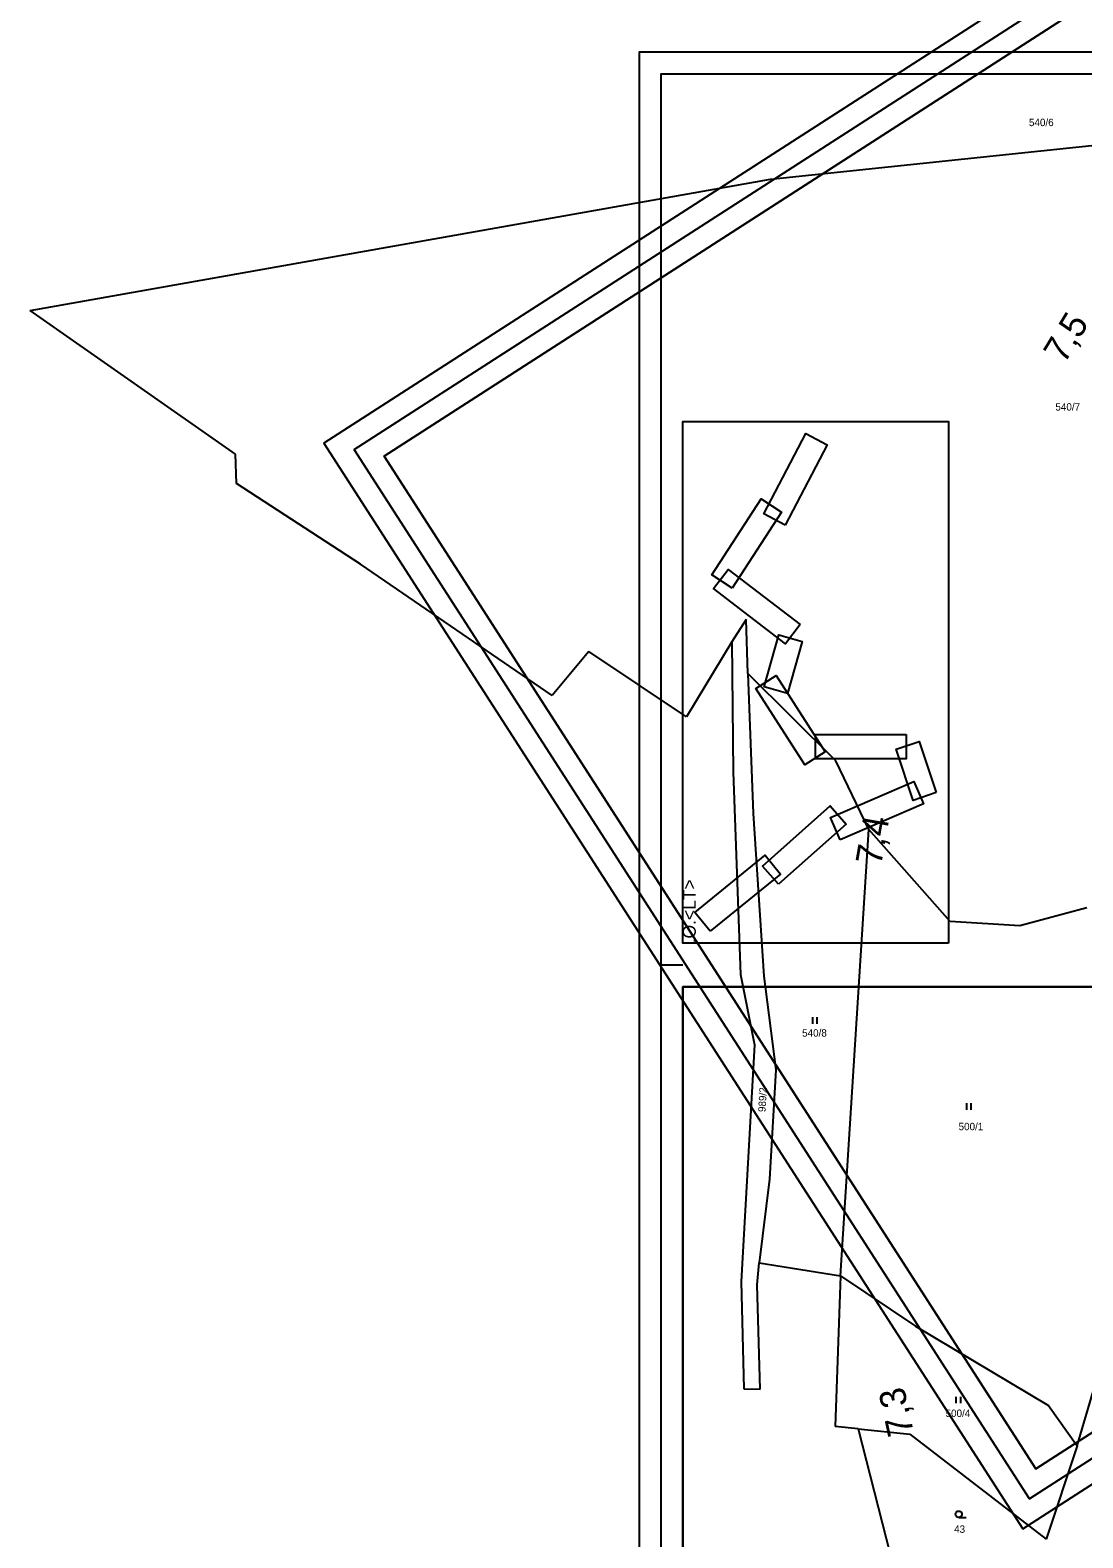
# Model space of a CAD drawing. Extents: x -866656 to -858817, y -1041816 to -1038653.
# Drawn here: x -864436.3 to -864194.2, y -1040373 to -1040026.2 of the extents above; entities that cross this region are included whole.
import ezdxf

# ---------------------------------------------------------------- set-up
doc = ezdxf.new("R2010")
doc.units = 0
for name, color, linetype in [('tisk ramy', 7, 'Continuous'), ('Vrstva 1', 7, 'Continuous'), ('Vrstva 21', 7, 'Continuous'), ('Vrstva 7', 7, 'Continuous')]:
    doc.layers.add(name, color=color, linetype=linetype)

msp = doc.modelspace()

# ---------------------------------------------------------------- linework, layer by layer
at = {"layer": 'tisk ramy'}
msp.add_line((-864286.23, -1040241.26), (-864291.22, -1040241.26), dxfattribs=at)
for points in [[(-864208, -1040370.93), (-863148.52, -1039688.97), (-863309.26, -1039439.25), (-864368.75, -1040121.2)], [(-864361.83, -1040122.7), (-863310.76, -1039446.16), (-863155.43, -1039687.48), (-864206.5, -1040364.02)], [(-864205.01, -1040357.12), (-863334.71, -1039796.93), (-863484.63, -1039564.01), (-864354.93, -1040124.19)], [(-864354.93, -1040124.19), (-863484.63, -1039564.01), (-863334.71, -1039796.93), (-864205.01, -1040357.12)], [(-863999.23, -1041291.26), (-863999.23, -1040031.27), (-864296.22, -1040031.27), (-864296.22, -1041291.26)], [(-864291.22, -1041286.26), (-864291.22, -1040036.27), (-864004.23, -1040036.27), (-864004.23, -1041286.26)], [(-864009.22, -1041281.26), (-864009.22, -1040246.26), (-864286.22, -1040246.26), (-864286.22, -1041281.26)], [(-864286.22, -1041281.26), (-864286.22, -1040246.26), (-864009.22, -1040246.26), (-864009.22, -1041281.26)]]:
    msp.add_lwpolyline(points, close=True, dxfattribs=at)
at = {"layer": 'Vrstva 1'}
for p, q in [((-864266.01, -1040060.49), (-864156.97, -1040049.11)), ((-864436.34, -1040090.73), (-864266.01, -1040060.49)), ((-864389.07, -1040123.75), (-864436.34, -1040090.73)), ((-864388.88, -1040130.5), (-864389.07, -1040123.75)), ((-864360.37, -1040149.07), (-864388.88, -1040130.5)), ((-864316.28, -1040179.28), (-864360.37, -1040149.07)), ((-864271.64, -1040161.77), (-864274.97, -1040166.95)), ((-864271.26, -1040174.21), (-864271.64, -1040161.77)), ((-864307.84, -1040169.15), (-864316.28, -1040179.28)), ((-864285.33, -1040184.15), (-864307.84, -1040169.15)), ((-864274.97, -1040166.95), (-864285.33, -1040184.15)), ((-864274.97, -1040166.95), (-864274.6, -1040196.87)), ((-864251.01, -1040194.33), (-864271.26, -1040174.21)), ((-864271.26, -1040174.21), (-864270.02, -1040206.38)), ((-864274.6, -1040196.87), (-864272.93, -1040243.41)), ((-864243.43, -1040210.07), (-864251.01, -1040194.33)), ((-864270.02, -1040206.38), (-864267.54, -1040243.86)), ((-864249.91, -1040312.78), (-864243.43, -1040210.07)), ((-864224.69, -1040231.29), (-864243.43, -1040210.07)), ((-864193.28, -1040228.12), (-864208.71, -1040232.25)), ((-864208.71, -1040232.25), (-864224.69, -1040231.29)), ((-864272.93, -1040243.41), (-864269.7, -1040259.6)), ((-864267.54, -1040243.86), (-864264.79, -1040265.35)), ((-864256.4, -1040253.26), (-864256.4, -1040254.76)), ((-864255.4, -1040253.26), (-864255.4, -1040254.76)), ((-864269.7, -1040259.6), (-864272.75, -1040314.02)), ((-864264.79, -1040265.35), (-864266.3, -1040290.49)), ((-864220.92, -1040273.05), (-864220.92, -1040274.55)), ((-864219.92, -1040273.05), (-864219.92, -1040274.55)), ((-864266.3, -1040290.49), (-864268.64, -1040309.78)), ((-864269.14, -1040314.81), (-864268.64, -1040309.78)), ((-864268.64, -1040309.78), (-864249.91, -1040312.78)), ((-864272.75, -1040314.02), (-864272.19, -1040338.76)), ((-864268.4, -1040338.85), (-864269.14, -1040314.81)), ((-864249.91, -1040312.78), (-864251.17, -1040347.44)), ((-864249.91, -1040312.78), (-864232.69, -1040324.29)), ((-864232.69, -1040324.29), (-864202.1, -1040342.61)), ((-864195.49, -1040351.84), (-864188.52, -1040328.17)), ((-864272.19, -1040338.76), (-864268.4, -1040338.85)), ((-864223.37, -1040340.56), (-864223.37, -1040342.06)), ((-864222.37, -1040340.56), (-864222.37, -1040342.06)), ((-864202.1, -1040342.61), (-864195.49, -1040351.84)), ((-864245.9, -1040347.96), (-864251.17, -1040347.44)), ((-864245.9, -1040347.96), (-864233.97, -1040349.16)), ((-864245.9, -1040347.96), (-864238.48, -1040376.76)), ((-864233.97, -1040349.16), (-864202.65, -1040373.3)), ((-864195.49, -1040351.84), (-864202.65, -1040373.3)), ((-864222.75, -1040368.34), (-864221, -1040368.34))]:
    msp.add_line(p, q, dxfattribs=at)
msp.add_circle((-864222.75, -1040367.59), 0.75, dxfattribs=at)
at = {"layer": 'Vrstva 21'}
for points in [[(-864225.13, -1040236.27), (-864286.23, -1040236.27), (-864286.23, -1040116.27), (-864225.13, -1040116.27)], [(-864262.65, -1040140.1), (-864267.6, -1040137.51), (-864257.93, -1040119.04), (-864252.99, -1040121.63)], [(-864274.84, -1040154.57), (-864279.52, -1040151.53), (-864268.15, -1040134.06), (-864263.48, -1040137.1)], [(-864259.23, -1040162.96), (-864262.62, -1040167.39), (-864279.16, -1040154.7), (-864275.77, -1040150.27)], [(-864262.13, -1040178.78), (-864267.49, -1040177.25), (-864264.09, -1040165.34), (-864258.73, -1040166.87)], [(-864253.43, -1040192.21), (-864258.12, -1040195.23), (-864269.41, -1040177.7), (-864264.72, -1040174.68)], [(-864234.82, -1040188.26), (-864234.82, -1040193.84), (-864255.67, -1040193.84), (-864255.67, -1040188.26)], [(-864227.91, -1040201.62), (-864233.2, -1040203.39), (-864237.11, -1040191.63), (-864231.82, -1040189.87)], [(-864250.01, -1040212.47), (-864252.22, -1040207.35), (-864233.09, -1040199.08), (-864230.87, -1040204.2)], [(-864264.17, -1040222.69), (-864267.88, -1040218.53), (-864252.31, -1040204.66), (-864248.6, -1040208.83)], [(-864279.93, -1040233.49), (-864283.45, -1040229.16), (-864267.28, -1040216.01), (-864263.76, -1040220.34)]]:
    msp.add_lwpolyline(points, close=True, dxfattribs=at)

# ---------------------------------------------------------------- texts
at = {"layer": 'tisk ramy'}
msp.add_text('.O.<LT>', height=3, rotation=90, dxfattribs=at).set_placement((-864283.23, -1040236.27))
at = {"layer": 'Vrstva 1'}
for s, p in [('540/6', (-864206.59, -1040048.32)), ('540/7', (-864200.51, -1040113.74)), ('540/8', (-864258.77, -1040257.73)), ('500/1', (-864222.78, -1040279.26)), ('500/4', (-864225.77, -1040345.21)), ('43', (-864223.81, -1040371.86))]:
    msp.add_text(s, height=1.7, dxfattribs=at).set_placement(p)
msp.add_text('989/2', height=1.7, rotation=86.7905, dxfattribs=at).set_placement((-864267.19, -1040275.12))
at = {"layer": 'Vrstva 7'}
for s, rotation, p in [('7,5', 58.8076, (-864198.44, -1040103.16)), ('7,4', 80.1584, (-864240.61, -1040218.54)), ('7,3', 102.2435, (-864233.02, -1040348.91))]:
    msp.add_text(s, height=6, rotation=rotation, dxfattribs=at).set_placement(p)

doc.saveas('drawing.dxf')
